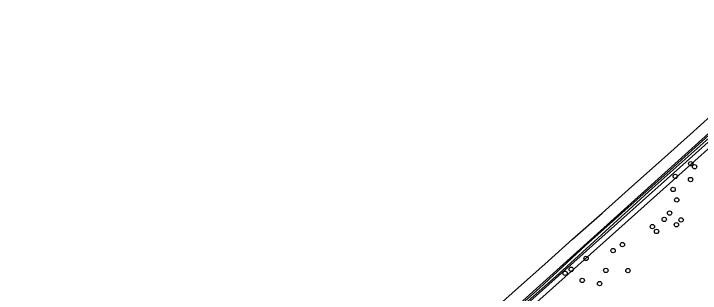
# Model space of a CAD drawing. Extents: x 158352 to 159489, y 383828 to 384597.
# Drawn here: x 158602.1 to 158756.3, y 384529.9 to 384592.6 of the extents above; entities that cross this region are included whole.
import ezdxf

# ---------------------------------------------------------------- set-up
doc = ezdxf.new("R2010")
doc.units = 0
for name, color, linetype in [('IMGEO_Boom', 7, 'Continuous'), ('IMGEO_Groenvoorziening', 7, 'Continuous'), ('IMGEO_Rijbaan_lokaal_gesloten', 7, 'Continuous'), ('IMGEO_Waterloop', 7, 'Continuous')]:
    doc.layers.add(name, color=color, linetype=linetype)

msp = doc.modelspace()

# ---------------------------------------------------------------- linework, layer by layer
at = {"layer": 'IMGEO_Boom'}
for centre in [(158754.15, 384558.91), (158755.02, 384558.23), (158750.66, 384556.06), (158754.11, 384555.37), (158750.19, 384553.14), (158750.99, 384550.79), (158748.18, 384546.43), (158749.4, 384547.86), (158750.91, 384545.24), (158751.96, 384546.31), (158745.54, 384544.81), (158746.46, 384543.72), (158738.8, 384540.78), (158736.72, 384539.42), (158730.65, 384537.68), (158725.94, 384534.34), (158727.33, 384535.23), (158735.08, 384535), (158740.03, 384534.94), (158729.77, 384532.74), (158733.69, 384532.02)]:
    msp.add_circle(centre, 0.489, dxfattribs=at)
at = {"layer": 'IMGEO_Groenvoorziening'}
for points in [[(158594.55, 384421.5), (158603.28, 384429.41), (158646.38, 384466.38), (158684.59, 384500), (158710.41, 384522.72), (158787.73, 384592.4), (158788.79, 384591.19), (158686.56, 384500), (158643.58, 384461.65), (158591.5, 384416.72), (158591.46, 384416.69)], [(158791.92, 384592.55), (158698.25, 384508.83), (158654.05, 384469.31), (158644.66, 384460.92), (158620.74, 384439.53)]]:
    msp.add_lwpolyline(points, dxfattribs=at)
at = {"layer": 'IMGEO_Rijbaan_lokaal_gesloten'}
msp.add_lwpolyline([(158593.21, 384422.91), (158614.28, 384441.63), (158629.1, 384454.81), (158641.49, 384465.67), (158647.38, 384470.86), (158654.45, 384477.12), (158661.53, 384483.4), (158668.45, 384489.46), (158675.12, 384495.41), (158682.01, 384501.41), (158688.38, 384507.08), (158695.18, 384513.09), (158702.49, 384519.6), (158709.05, 384525.41), (158715.49, 384531.14), (158721.39, 384536.41), (158727.63, 384541.97), (158734.27, 384547.84), (158740.9, 384553.78), (158747.58, 384559.75), (158753.99, 384565.47), (158760.99, 384571.76)], dxfattribs=at)
at = {"layer": 'IMGEO_Waterloop'}
msp.add_lwpolyline([(158592.2, 384418.63), (158592.52, 384418.27), (158631.58, 384452.03), (158655.57, 384473.09), (158697.65, 384510.54), (158724.58, 384534.32), (158745.51, 384553.35), (158787.95, 384591.07), (158787.59, 384591.48), (158774.66, 384580.08), (158756.02, 384563.39), (158749.61, 384557.57), (158738.65, 384547.8), (158730.54, 384540.54), (158720.22, 384530.99), (158707.11, 384519.42), (158704.27, 384516.87), (158695.8, 384509.54), (158685.63, 384500.51), (158668.68, 384485.49), (158649.74, 384468.76), (158631.8, 384453.28), (158606.46, 384431.46), (158592.2, 384418.63)], dxfattribs=at)

doc.saveas('drawing.dxf')
